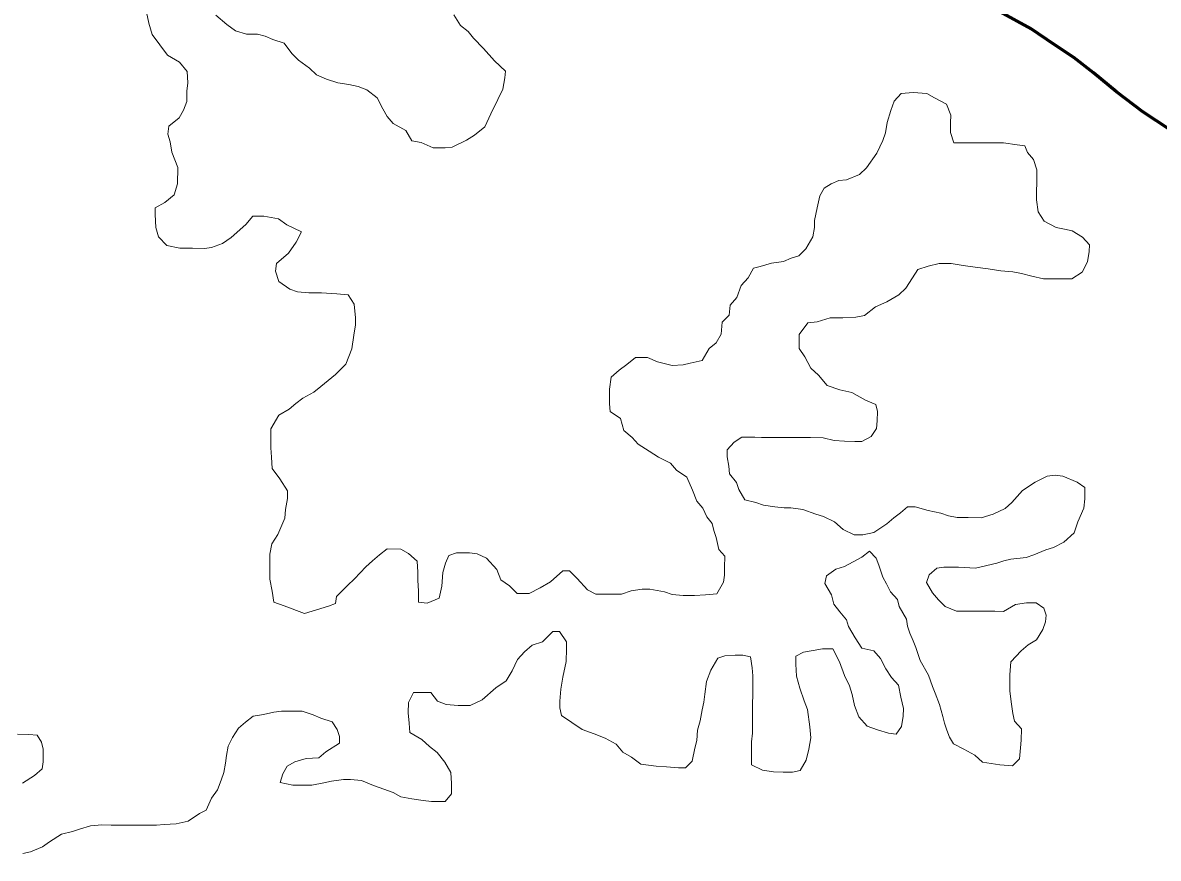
# Model space of a CAD drawing. Extents: x -1643653 to 4543381, y 1624270 to 13878484.
# Drawn here: x 624265 to 627581, y 8938395 to 8940834 of the extents above; entities that cross this region are included whole.
import ezdxf

# ---------------------------------------------------------------- set-up
doc = ezdxf.new("R2010")
doc.units = 0
doc.header["$LTSCALE"] = 160
doc.linetypes.add('LONG_DASH_SHORT_DASH', pattern=[9.9, 6, -1.2, 1.5, -1.2])
for name, color, linetype, lineweight in [('25', 7, 'Continuous', 13), ('60', 7, 'Continuous', 13), ('7', 7, 'LONG_DASH_SHORT_DASH', 60)]:
    doc.layers.add(name, color=color, linetype=linetype, lineweight=lineweight)

msp = doc.modelspace()

# ---------------------------------------------------------------- linework, layer by layer
at = {"layer": '25'}
for points in [[(624626.2, 8940864.9), (624633.5, 8940832.3), (624643.2, 8940799.7), (624665.5, 8940769.6), (624687.8, 8940739.4), (624722.6, 8940719.1), (624744.9, 8940691.4), (624747.2, 8940658.9), (624744.5, 8940633.8), (624744.3, 8940603.8), (624734.1, 8940578.8), (624721.4, 8940556.4), (624691.2, 8940531.6), (624688.5, 8940509), (624695.8, 8940486.5), (624700.6, 8940456.4), (624717.8, 8940411.2), (624717.4, 8940363.6), (624707.2, 8940331.2), (624679.5, 8940308.8), (624651.9, 8940294), (624651.7, 8940273.9), (624653.9, 8940236.4), (624661.2, 8940208.8), (624686.1, 8940183.6), (624723.5, 8940175.8), (624761, 8940175.6), (624796, 8940175.3), (624816.1, 8940177.7), (624848.7, 8940190), (624873.8, 8940207.4), (624916.6, 8940244.7), (624936.8, 8940269.6), (624969.3, 8940269.3), (625011.8, 8940261.6), (625036.7, 8940243.9), (625079, 8940223.6), (625063.8, 8940193.6), (625041, 8940161.2), (625005.8, 8940131.4), (625003.1, 8940108.9), (625012.9, 8940078.8), (625045.2, 8940056), (625067.7, 8940048.4), (625100.2, 8940045.7), (625137.7, 8940045.4), (625182.7, 8940042.6), (625215.2, 8940039.9)], [(625524, 8940856.5), (625543.8, 8940826.3), (625566.2, 8940808.7), (625581, 8940788.5), (625610.8, 8940758.3), (625643.1, 8940723), (625675.3, 8940692.8), (625672.7, 8940672.8), (625667.5, 8940640.2), (625652.2, 8940610.3), (625631.9, 8940567.9), (625614.1, 8940530.4), (625583.9, 8940505.6), (625561.3, 8940490.7), (625518.6, 8940471), (625498.6, 8940468.6), (625463.6, 8940468.9), (625428.7, 8940484.1), (625401.2, 8940489.3), (625383.9, 8940519.5), (625346.6, 8940539.7), (625329.2, 8940559.9), (625316.9, 8940582.5), (625299.6, 8940615.1), (625269.8, 8940637.9), (625244.8, 8940648.1), (625217.3, 8940653.2), (625184.9, 8940658.5), (625152.4, 8940668.7), (625122.5, 8940681.4), (625102.7, 8940701.6), (625070.3, 8940724.3), (625050.5, 8940744.5), (625028.2, 8940774.7), (624995.8, 8940784.9), (624973.3, 8940795.1), (624950.8, 8940800.2), (624918.3, 8940800.4), (624885.9, 8940810.7), (624861, 8940828.3), (624828.7, 8940856.1)], [(626531.6, 8940153.9), (626551.8, 8940173.8), (626572.1, 8940208.7), (626577.3, 8940236.2), (626577.4, 8940256.2), (626585.2, 8940293.7), (626593, 8940328.7), (626605.7, 8940351.1), (626625.8, 8940363.5), (626648.3, 8940373.4), (626670.9, 8940375.8), (626708.5, 8940390.5), (626728.7, 8940410.4), (626759, 8940452.8), (626776.8, 8940490.2), (626784.5, 8940512.7), (626789.7, 8940542.7), (626800, 8940577.7), (626810.2, 8940605.2), (626830.4, 8940627.6), (626865.4, 8940629.8), (626905.4, 8940627.1), (626927.8, 8940614.4), (626962.7, 8940596.6), (626975, 8940564), (626974.8, 8940541.5), (626974.6, 8940513.9), (626984.3, 8940483.8), (627006.8, 8940483.7), (627031.9, 8940483.5), (627054.4, 8940483.4), (627094.4, 8940483.1), (627129.4, 8940482.9), (627169.4, 8940477.6), (627191.9, 8940474.9), (627199.2, 8940454.9), (627216.6, 8940434.7), (627226.3, 8940404.6), (627226.1, 8940369.6), (627225.8, 8940339.5), (627225.7, 8940317), (627230.4, 8940281.9), (627247.7, 8940254.3), (627282.6, 8940236.5), (627307.6, 8940231.3), (627330, 8940226.2), (627359.9, 8940208.5), (627379.8, 8940185.8), (627379.6, 8940165.8), (627374.4, 8940135.8), (627359.1, 8940105.8), (627329, 8940086), (627309, 8940086.1), (627276.5, 8940086.3), (627246.4, 8940086.5), (627211.5, 8940094.3), (627181.5, 8940102), (627156.6, 8940107.2), (627121.6, 8940109.9), (627084.1, 8940115.2), (627046.6, 8940120.4), (627011.6, 8940125.7), (626976.7, 8940130.9), (626941.6, 8940131.1), (626909.1, 8940123.8), (626879, 8940114), (626863.8, 8940089.1), (626843.6, 8940059.2), (626823.4, 8940039.3), (626788.2, 8940019.5), (626755.6, 8940004.7), (626722.9, 8939979.8), (626697.8, 8939975), (626660.3, 8939972.8), (626622.8, 8939973), (626585.2, 8939960.7), (626557.7, 8939958.4), (626532.4, 8939923.5), (626532.2, 8939903.5), (626532.1, 8939883.5), (626549.4, 8939858.3), (626566.7, 8939825.7), (626589, 8939805.5), (626613.8, 8939775.3), (626651.2, 8939762.5), (626686.2, 8939754.8), (626726, 8939732), (626755.9, 8939719.3), (626760.8, 8939699.2), (626760.6, 8939671.7), (626757.9, 8939649.2), (626742.7, 8939626.7), (626715.1, 8939611.9), (626695.1, 8939612), (626665.1, 8939612.2), (626635.1, 8939614.9), (626602.6, 8939622.6), (626565.1, 8939622.9), (626532.6, 8939623.1), (626510.1, 8939623.2), (626477.6, 8939623.5)], [(625088.1, 8939109.4), (625158.3, 8939131.5), (625178.3, 8939138.9), (625181, 8939158.9), (625213.7, 8939191.2), (625233.9, 8939211.1), (625266.7, 8939245.9), (625286.8, 8939263.3), (625307, 8939280.7), (625329.6, 8939298.1), (625369.6, 8939297.8), (625392, 8939285.2), (625416.9, 8939262.5), (625419.1, 8939229.9), (625419, 8939207.4), (625421.2, 8939174.8), (625421, 8939142.3), (625445.9, 8939139.6), (625481.1, 8939154.4), (625488.8, 8939189.4), (625491.7, 8939229.4), (625499.4, 8939256.9), (625509.5, 8939279.4), (625532.1, 8939286.7), (625569.6, 8939286.5), (625592.1, 8939283.8), (625619.5, 8939271.1), (625649.3, 8939238.4), (625661.6, 8939208.3), (625686.4, 8939190.6), (625708.8, 8939167.9), (625743.8, 8939167.7), (625776.4, 8939185), (625806.6, 8939202.3), (625841.8, 8939234.6), (625861.8, 8939234.5), (625884.2, 8939211.8), (625914, 8939179.1), (625938.9, 8939166.4), (625961.4, 8939166.2), (625981.4, 8939166.1), (626013.9, 8939165.9), (626041.5, 8939175.7), (626074, 8939180.5), (626096.5, 8939180.4), (626139, 8939172.6), (626161.5, 8939164.9), (626194, 8939162.2), (626226.5, 8939162), (626259, 8939164.3), (626291.5, 8939166.6), (626311.8, 8939201.5), (626314.5, 8939221.5), (626314.6, 8939244), (626314.9, 8939276.6), (626297.5, 8939296.7), (626290.3, 8939331.8), (626282.9, 8939351.9), (626278.1, 8939371.9), (626263.2, 8939392.1), (626250.9, 8939417.2), (626233.6, 8939437.3), (626221.3, 8939469.9), (626204.1, 8939507.6), (626174.2, 8939527.8), (626156.9, 8939548), (626122, 8939565.7), (626094.6, 8939583.4), (626062.2, 8939603.7), (626044.9, 8939623.8), (626020, 8939644), (626010.3, 8939679.1), (625980.4, 8939699.4), (625978.1, 8939721.9), (625978.3, 8939741.9), (625978.4, 8939764.5), (625983.7, 8939799.5), (626006.4, 8939819.4), (626029, 8939836.7), (626054.2, 8939856.6), (626089.2, 8939856.4), (626119.1, 8939843.7), (626161.5, 8939833.3), (626194.1, 8939835.6), (626214.1, 8939840.5), (626249.2, 8939847.8), (626269.5, 8939882.7), (626289.6, 8939900.1), (626304.8, 8939925), (626307.6, 8939960.1), (626327.7, 8939980), (626330.5, 8940010), (626350.6, 8940032.4), (626363.4, 8940067.3), (626383.6, 8940089.7), (626398.8, 8940117.2), (626418.8, 8940122.1), (626451.4, 8940131.9), (626486.5, 8940136.6), (626509.1, 8940146.5), (626531.6, 8940153.9)], [(625215.2, 8940039.9), (625232.5, 8940012.2), (625237.2, 8939972.2), (625237, 8939952.1), (625231.8, 8939922.1), (625226.5, 8939882.1), (625208.6, 8939837.2), (625178.4, 8939807.3), (625135.6, 8939772.5), (625115.5, 8939755.2), (625082.8, 8939737.8), (625062.7, 8939722.9), (625042.6, 8939705.6), (625012.4, 8939688.2), (624989.6, 8939648.3), (624989.5, 8939628.3), (624989.2, 8939593.3), (624991.5, 8939565.7), (624993.7, 8939533.1), (625016, 8939502.9), (625038.3, 8939467.8), (625038.1, 8939445.2), (625032.8, 8939412.7), (625030.2, 8939387.7), (625009.8, 8939340.3), (624992.1, 8939312.8), (624986.8, 8939282.8), (624986.6, 8939250.3), (624986.3, 8939210.2), (624993.5, 8939175.1), (624998.3, 8939142.6), (625028.2, 8939132.3), (625088.1, 8939109.4)], [(626477.6, 8939623.5), (626442.6, 8939623.7), (626422.6, 8939623.8), (626402.6, 8939624), (626365, 8939624.2), (626342.4, 8939609.3), (626322.2, 8939586.9), (626322.1, 8939566.9), (626326.9, 8939539.3), (626329.2, 8939516.8), (626349, 8939491.6), (626356.4, 8939471.6), (626373.7, 8939441.4), (626406.1, 8939433.7), (626428.6, 8939426), (626461, 8939420.8), (626488.5, 8939418.1), (626508.5, 8939418), (626543.5, 8939412.7), (626580.9, 8939400), (626603.4, 8939392.3), (626635.8, 8939377.1), (626660.6, 8939354.4), (626693, 8939339.1), (626718, 8939339), (626750.6, 8939346.3), (626788.3, 8939371.1), (626808.4, 8939388.4), (626828.6, 8939403.3), (626848.7, 8939420.7), (626871.2, 8939420.6), (626908.7, 8939410.3), (626946.1, 8939402.6), (626968.6, 8939394.9), (626993.5, 8939389.7), (627026, 8939389.5), (627063.6, 8939389.3), (627098.6, 8939399.1), (627133.8, 8939416.3), (627153.9, 8939433.7), (627184.2, 8939468.6), (627221.9, 8939493.4), (627257.1, 8939510.7), (627279.6, 8939513), (627302.1, 8939510.4), (627344.5, 8939492.6), (627366.9, 8939477.4), (627366.6, 8939444.8), (627363.9, 8939417.3), (627346.1, 8939377.4), (627335.8, 8939344.9), (627305.6, 8939317.6), (627275.5, 8939302.7), (627252.9, 8939295.4), (627217.8, 8939280.6), (627195.2, 8939273.2), (627150.2, 8939268.5), (627130.1, 8939263.7), (627110.1, 8939256.3), (627047.4, 8939241.7), (626997.4, 8939244.5), (626977.4, 8939244.6), (626954.9, 8939244.8), (626934.9, 8939242.4), (626912.2, 8939222.5), (626904.5, 8939200.1), (626921.8, 8939169.9), (626939.2, 8939149.8), (626959, 8939129.6), (626991.5, 8939116.9), (627029, 8939116.6), (627066.5, 8939116.4), (627104, 8939116.1), (627129, 8939115.9), (627164.2, 8939135.7), (627196.7, 8939140.5), (627224.2, 8939140.3), (627246.6, 8939125.2), (627254, 8939105.1), (627251.3, 8939085.1), (627243.7, 8939062.6), (627225.9, 8939032.7), (627200.8, 8939017.8), (627180.7, 8939000.4), (627150.4, 8938968.1), (627147.6, 8938930.6), (627147.2, 8938883), (627152, 8938845.4), (627156.8, 8938817.8), (627161.6, 8938795.3), (627181.4, 8938772.6), (627181.2, 8938740.1), (627178.5, 8938717.6), (627175.8, 8938685), (627155.6, 8938665.1), (627118.1, 8938667.9), (627068.1, 8938675.7), (627045.8, 8938695.9), (627013.4, 8938713.6), (626983.5, 8938728.9), (626971.1, 8938749)], [(626971.1, 8938749), (626963.8, 8938769.1), (626956.4, 8938789.1), (626951.6, 8938809.2), (626941.9, 8938844.3), (626929.6, 8938876.9), (626922.2, 8938897), (626910, 8938929.6), (626885.3, 8938972.3), (626873.1, 8939010), (626865.7, 8939030.1), (626855.9, 8939052.7), (626848.6, 8939072.7), (626846.2, 8939092.8), (626824, 8939130.5), (626819.1, 8939150.6), (626799.3, 8939173.2), (626787, 8939195.8), (626777.1, 8939215.9), (626764.9, 8939251.1), (626757.5, 8939271.1), (626737.7, 8939291.3), (626715, 8939273.9), (626664.8, 8939246.7), (626639.7, 8939239.3), (626612.1, 8939219.5), (626606.9, 8939197), (626626.7, 8939164.3), (626634, 8939136.7), (626651.3, 8939114.1), (626671.1, 8939091.4), (626676, 8939071.4), (626695.7, 8939038.7), (626715.5, 8939008.5), (626750.5, 8939000.8), (626770.3, 8938978.1), (626785.1, 8938948), (626802.4, 8938922.8), (626822.2, 8938900.2), (626829.5, 8938865.1), (626836.7, 8938832.5), (626836.6, 8938809.9), (626831.3, 8938779.9), (626816.1, 8938757.5), (626793.7, 8938760.2), (626761.2, 8938770.4), (626731.3, 8938780.6), (626706.5, 8938808.3), (626694.2, 8938840.9), (626687, 8938873.5), (626679.7, 8938898.6), (626664.9, 8938928.8), (626650.2, 8938968.9), (626630.5, 8939006.6), (626600.4, 8939006.8), (626572.9, 8939002), (626545.3, 8938997.1), (626522.7, 8938984.8), (626522.6, 8938962.2), (626524.8, 8938927.2), (626534.5, 8938892.1), (626546.8, 8938854.4), (626556.6, 8938829.3), (626563.7, 8938779.2), (626566, 8938746.7), (626560.7, 8938714.1), (626553, 8938681.6), (626535.2, 8938651.7), (626512.7, 8938646.9), (626485.2, 8938647), (626457.6, 8938647.2), (626425.2, 8938652.4), (626392.8, 8938667.7), (626392.9, 8938687.7), (626393.3, 8938735.3), (626396, 8938760.3), (626396.2, 8938792.8), (626396.5, 8938827.9), (626396.6, 8938847.9), (626396.8, 8938870.4), (626397, 8938890.5), (626397.2, 8938928), (626394.9, 8938950.6), (626390.2, 8938983.1), (626367.7, 8938988.3), (626345.2, 8938988.4), (626315.2, 8938986.1), (626295.1, 8938978.8), (626274.8, 8938943.8), (626262.1, 8938911.4), (626256.8, 8938873.9), (626254.1, 8938851.3), (626248.9, 8938828.9), (626243.7, 8938796.3), (626236, 8938768.9), (626233.2, 8938738.8), (626228.1, 8938716.3), (626220.3, 8938678.8), (626200.1, 8938658.9), (626180.1, 8938659.1), (626145.1, 8938661.8)], [(626145.1, 8938661.8), (626115.1, 8938664.5), (626070.1, 8938669.8), (626042.8, 8938690), (626017.9, 8938705.2), (625998.1, 8938727.9), (625965.7, 8938745.6), (625933.3, 8938758.3), (625898.3, 8938771.1), (625868.5, 8938791.3), (625838.6, 8938811.5), (625833.8, 8938834.1), (625833.9, 8938854.1), (625836.7, 8938889.2), (625842, 8938924.2), (625852.3, 8938969.2), (625852.6, 8939006.7), (625852.8, 8939026.8), (625833, 8939056.9), (625813, 8939057.1), (625782.7, 8939027.2), (625752.7, 8939017.4), (625730, 8938997.5), (625709.8, 8938975.1), (625694.6, 8938942.7), (625676.8, 8938912.8), (625646.7, 8938892.9), (625606.4, 8938858.1), (625571.2, 8938840.8), (625536.2, 8938841.1), (625501.2, 8938843.8), (625476.3, 8938854), (625456.5, 8938879.2), (625436.5, 8938879.3), (625406.5, 8938879.5), (625391.2, 8938849.6), (625391, 8938819.5), (625393.3, 8938789.5), (625395.6, 8938761.9), (625430.4, 8938741.6), (625452.8, 8938721.5), (625475.1, 8938703.8), (625497.4, 8938676.1), (625514.7, 8938645.9), (625517, 8938613.4), (625516.8, 8938583.3), (625499.1, 8938560.9), (625479.1, 8938561.1), (625459.1, 8938561.2), (625434.1, 8938563.9), (625401.6, 8938569.1), (625369.1, 8938574.3), (625346.7, 8938587), (625319.3, 8938597.2), (625289.3, 8938607.4), (625254.4, 8938622.6), (625221.9, 8938625.3), (625201.9, 8938625.5), (625166.9, 8938620.7), (625144.3, 8938615.8), (625109.3, 8938608.6), (625089.2, 8938608.7), (625054.2, 8938608.9), (625016.8, 8938616.7), (625024.5, 8938641.7), (625037.2, 8938664.1), (625059.8, 8938676.5), (625092.3, 8938686.3), (625129.9, 8938688.6), (625150, 8938705.9), (625190.2, 8938730.7), (625190.4, 8938750.7), (625183, 8938770.8), (625168.2, 8938793.4), (625135.8, 8938803.7), (625113.3, 8938813.8), (625080.9, 8938824.1), (625048.4, 8938824.3), (625020.9, 8938824.5), (624998.3, 8938822.1), (624968.3, 8938814.8), (624938.2, 8938810), (624915.6, 8938792.6), (624895.4, 8938775.2), (624877.7, 8938747.8), (624865, 8938722.8), (624859.8, 8938695.3), (624857.1, 8938672.8), (624851.9, 8938645.3), (624844.2, 8938622.8), (624834, 8938595.4), (624816.3, 8938570.5), (624801.1, 8938535.5), (624781, 8938525.6), (624748.3, 8938503.3), (624713.2, 8938496), (624678.2, 8938493.8), (624655.7, 8938491.4), (624625.7, 8938491.6), (624605.7, 8938491.7), (624585.6, 8938491.9)], [(624263.9, 8938614.2), (624299.1, 8938636.5), (624321.8, 8938656.3), (624324.4, 8938676.3), (624324.7, 8938713.9), (624319.9, 8938734), (624307.5, 8938754.1), (624282.5, 8938756.8), (624250, 8938757)], [(624585.6, 8938491.9), (624565.6, 8938492), (624523.1, 8938492.3), (624495.6, 8938492.5), (624463.1, 8938490.2), (624430.5, 8938480.4), (624410.4, 8938473), (624377.8, 8938465.7), (624342.7, 8938443.4), (624322.5, 8938428.5), (624287.4, 8938413.7), (624264.9, 8938408.9)]]:
    msp.add_lwpolyline(points, dxfattribs=at)
at = {"layer": '60', "lineweight": 25}
msp.add_spline([(814781, 9009175.5), (814787.2, 9009173.4), (814796.9, 9009173.4), (814799.4, 9009172.4), (814805.1, 9009174.5), (814805.6, 9009176.5), (814811.7, 9009179.5), (814811.7, 9009179.5), (814801.5, 9009181), (814790.7, 9009181.5), (814784.1, 9009183.1), (814777.4, 9009185.1), (814778.4, 9009175.5)], degree=3, dxfattribs=at)
at = {"layer": '7'}
msp.add_lwpolyline([(627615.4, 8940521.2), (627535.8, 8940574.2), (627458.7, 8940632.1), (627391.5, 8940687.6), (627334.3, 8940732.9), (627277.1, 8940770.7), (627209.9, 8940816.1), (627117.7, 8940866.7)], dxfattribs=at)

doc.saveas('drawing.dxf')
